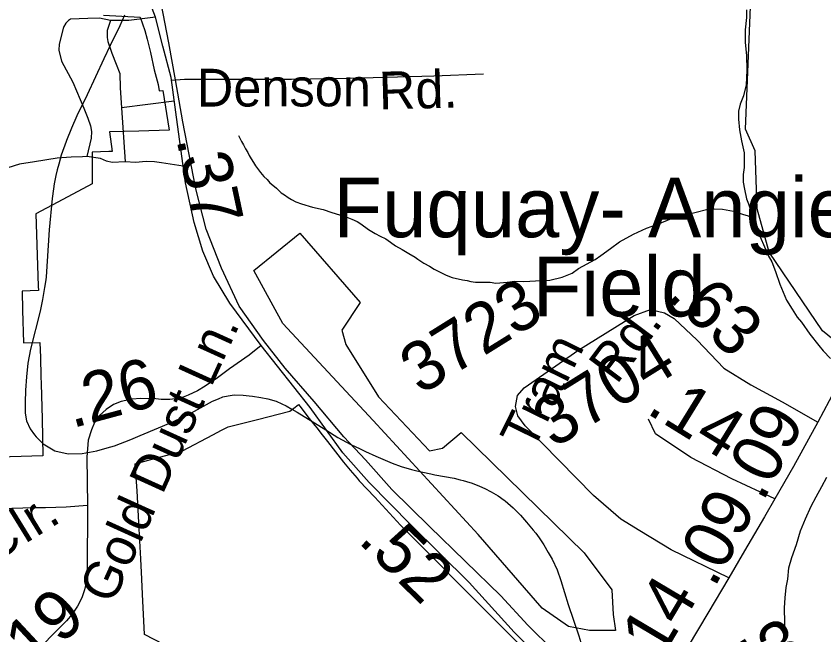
# Model space of a CAD drawing. Extents: x 2001466 to 31450019, y -30647475 to 847247.
# Drawn here: x 2072011 to 2076073, y 652233 to 655344 of the extents above; entities that cross this region are included whole.
import ezdxf

# ---------------------------------------------------------------- set-up
doc = ezdxf.new("R2010")
doc.units = 0
for name, color, linetype in [('Exist Aviation Public Landing Strip Label', 7, 'Continuous'), ('Exist Aviation Public Landing Strip paved', 7, 'Continuous'), ('Exist Boundary Political City Limit New', 7, 'Continuous'), ('Exist Hydrographic Creek Single Shore', 7, 'Continuous'), ('Exist Hydrographic Misc Water Feature', 7, 'Continuous'), ('Exist Railroad Mainline', 7, 'Continuous'), ('Exist Road Non-System Type 51', 7, 'Continuous'), ('Exist Road Non-System Type 51 Label', 7, 'Continuous'), ('Exist Road Primary NC Attributed', 7, 'Continuous'), ('Exist Road Primary NC Service Mileage Hundredths English Label', 7, 'Continuous'), ('Exist Road Secondary Mileage Hundredths English Label', 7, 'Continuous'), ('Exist Road Secondary Type 51 Attributed', 7, 'Continuous'), ('Exist Road Secondary Type 51 Label', 7, 'Continuous'), ('Exist Road Secondary Type 51 Number Label', 7, 'Continuous'), ('Map Preparation Boundary City Limit Buffer Line', 7, 'Continuous')]:
    doc.layers.add(name, color=color, linetype=linetype)

msp = doc.modelspace()

# ---------------------------------------------------------------- linework, layer by layer
at = {"layer": 'Exist Aviation Public Landing Strip paved'}
msp.add_lwpolyline([(2075026.1, 652255.3), (2074894.2, 652255.3), (2074788.8, 652275.1), (2074657, 652367.4), (2074334, 652736.7), (2073806.7, 653310.3), (2073351.9, 653798.2), (2073206.2, 654065.5), (2073437.6, 654253.2), (2073740.8, 653903.7), (2073648.5, 653765.3), (2073668.3, 653692.7), (2073833, 653429), (2074090.1, 653158.7), (2074156, 653171.9), (2074248.3, 653251), (2074867.9, 652644.4), (2075006.3, 652459.7), (2075012.9, 652334.5), (2075026.1, 652255.3)], dxfattribs=at)
at = {"layer": 'Exist Boundary Political City Limit New'}
for points in [[(2072449.4, 655349.1), (2072634.1, 655340.1), (2072657.8, 655272), (2072670, 655228.4), (2072685.6, 655160.9), (2072704.4, 655074.9), (2072724.5, 655000)], [(2072724.5, 655000), (2072729.2, 654969.3), (2072749, 654970.9), (2072780, 654770.3), (2072628, 654765.6), (2072480.8, 654761.8), (2072494, 654664.2), (2072476.4, 654663.8), (2072392.6, 654661.1), (2072393.2, 654501.8), (2072245.4, 654422.1), (2072109.8, 654349.8), (2072121.8, 653986.1), (2072122.4, 653964.8), (2072081.4, 653963.6), (2072040.1, 653961.9), (2072042.4, 653865), (2072047.1, 653701.3), (2072129.9, 653702.6), (2072132.2, 653626.9), (2072134.9, 653531.4), (2072136.1, 653495.2), (2072142.2, 653319), (2072144.9, 653133.4), (2071814.6, 653123)], [(2073096.5, 652005.9), (2072656.8, 652235.1), (2072646.8, 652437.2), (2072643, 652512.2), (2072637.6, 652615.8), (2072629.9, 652765.7), (2072620, 652956.5), (2072609.4, 653093), (2072688.1, 653114.4), (2072831.5, 653153.5), (2072847.8, 653157.8), (2072999.8, 653238.4), (2073043.9, 653261.8), (2073076.6, 653279.2), (2073224.4, 653316.2), (2073388, 653357.2), (2073414, 653377.5), (2073431.5, 653391.1), (2073444.6, 653374.6), (2073478.6, 653329.2), (2073512.6, 653286.1), (2073523.9, 653271.7), (2073542.9, 653247.1), (2073576, 653204.3), (2073656.6, 653101.9), (2073690.5, 653060.4), (2073725.8, 653020.4), (2073736.8, 653006.6), (2073814.5, 652924.9), (2073944.6, 652784.2), (2074844, 651880.9)]]:
    msp.add_lwpolyline(points, dxfattribs=at)
at = {"layer": 'Exist Hydrographic Creek Single Shore'}
msp.add_lwpolyline([(2078595, 653007.8), (2078482.9, 652883.9), (2078284.7, 652790.7), (2078217.8, 652792.1), (2078100.7, 652840.4), (2077933.8, 652981.6), (2077708.7, 653048.4), (2077057.6, 653380), (2076532.7, 653443.1), (2076315.8, 653559.1), (2076065.8, 653761), (2075797.8, 654156.8), (2075738.8, 654374.6), (2075728.7, 654666.8), (2075678.9, 654776), (2075709.8, 655516.8), (2075676.8, 655625.8)], dxfattribs=at)
at = {"layer": 'Exist Hydrographic Misc Water Feature'}
for p, q in [((2072264.4, 654719.5), (2072261.9, 654713.3)), ((2072193.4, 654439.1), (2072191.8, 654427.3)), ((2072133.1, 653206.2), (2072146, 653193.8)), ((2074096.3, 653042), (2074115.8, 653038)), ((2074465.6, 652909.6), (2074470.7, 652905.9))]:
    msp.add_line(p, q, dxfattribs=at)
for points in [[(2072556.1, 655348.7), (2072531.9, 655295.4), (2072482.7, 655196.6), (2072451.4, 655129.1)], [(2072556.1, 655348.7), (2072531.9, 655295.4), (2072482.7, 655196.6), (2072451.4, 655129.1)], [(2075683.6, 655375.9), (2075683.6, 655337.8), (2075677.4, 655275.8), (2075677.9, 655211.7), (2075684.2, 655145.8), (2075686.5, 655072.1), (2075682.6, 654999.7), (2075668.8, 654943.7), (2075653, 654902), (2075644.8, 654865.9), (2075643.4, 654825.9), (2075649.1, 654771.9), (2075659.4, 654718.1), (2075671.9, 654657.8), (2075671.9, 654584), (2075668, 654548), (2075668.4, 654509.8), (2075674.4, 654474.1), (2075684.6, 654425.9), (2075694.3, 654400), (2075708.6, 654358.2), (2075720.5, 654328)], [(2072451.4, 655129.1), (2072367.7, 654949.5), (2072315.8, 654842.6)], [(2072451.4, 655129.1), (2072367.7, 654949.5), (2072315.8, 654842.6)], [(2072315.8, 654842.6), (2072288.5, 654781.1), (2072264.4, 654719.5)], [(2072315.8, 654842.6), (2072288.5, 654781.1), (2072264.4, 654719.5)], [(2073128.6, 654744.2), (2073144.8, 654714.2), (2073154.7, 654696.5), (2073164.9, 654676.3), (2073175.2, 654658.5), (2073183, 654644.3), (2073193.2, 654626.6), (2073205.1, 654608.5), (2073215.2, 654592.4), (2073239.2, 654558.3), (2073257.2, 654538.6), (2073273.2, 654522.8), (2073287.2, 654506.9), (2073301.3, 654494.6), (2073319.5, 654478.8), (2073343.3, 654456.6), (2073361, 654445), (2073379.4, 654432.8), (2073395.6, 654422.7), (2073417.4, 654410.9), (2073445.5, 654401), (2073501.6, 654383.1), (2073555.4, 654371.3), (2073599.2, 654357.3), (2073637.4, 654345.5), (2073665.3, 654337.2), (2073699.5, 654323.5), (2073725.6, 654311.5), (2073745.2, 654299.6), (2073783.6, 654271.5), (2073817.2, 654251.7), (2073841.6, 654237.9), (2073869.5, 654224), (2073893.7, 654207.7), (2073919.5, 654190), (2073951.9, 654170.1), (2073985.6, 654150), (2074018, 654132.1), (2074031.5, 654121.9), (2074061.8, 654102.4), (2074089.7, 654086.4), (2074113.7, 654072.2), (2074143.9, 654056.3), (2074173.8, 654042.4), (2074204.1, 654030.5), (2074255.6, 654018.6), (2074279.6, 654014.5), (2074297.6, 654010.6), (2074321.6, 654006.6), (2074354, 654006.5), (2074373.9, 654006.8), (2074395.7, 654006.7), (2074424, 654000.8), (2074443.8, 654003.1)], [(2072261.9, 654713.3), (2072237.7, 654644.9), (2072224.8, 654599.6)], [(2072261.9, 654713.3), (2072237.7, 654644.9), (2072224.8, 654599.6)], [(2072224.8, 654599.6), (2072216.6, 654571.8), (2072210.6, 654542.9)], [(2072224.8, 654599.6), (2072216.6, 654571.8), (2072210.6, 654542.9)], [(2072210.6, 654542.9), (2072201.8, 654501), (2072193.4, 654439.1)], [(2072210.6, 654542.9), (2072201.8, 654501), (2072193.4, 654439.1)], [(2072191.8, 654427.3), (2072176.8, 654269.2), (2072161.8, 654034.1), (2072159.6, 654018.6)], [(2072191.8, 654427.3), (2072176.8, 654269.2), (2072161.8, 654034.1), (2072159.6, 654018.6)], [(2074443.8, 654003.1), (2074479.9, 654007), (2074519.7, 654011.8), (2074563.8, 654010.4), (2074653.8, 654014.6), (2074695.9, 654017.2), (2074757.6, 654031.4), (2074807.8, 654051.3), (2074839.4, 654075.3), (2074923.3, 654119.8), (2074951.4, 654139.9), (2075001, 654175.8), (2075045.1, 654210.1), (2075115.2, 654248.1), (2075181, 654278.3), (2075238.8, 654298.7), (2075306.7, 654326.9), (2075360.6, 654341.1), (2075430.4, 654359.3), (2075482.4, 654371.3), (2075524.5, 654375.5), (2075562.8, 654373.7), (2075618.6, 654363.7), (2075664.7, 654348.2), (2075692.8, 654339.9), (2075720.5, 654328)], [(2075720.5, 654328), (2075724.6, 654316), (2075747.2, 654250.1), (2075769.1, 654196.5), (2075793.5, 654140.5), (2075811.5, 654108.6), (2075829.4, 654060.8), (2075851.5, 653996.6), (2075885.8, 653916.8), (2075914.3, 653870.7), (2075939.9, 653831.1), (2075960.2, 653804.9), (2076002.7, 653745.4), (2076048.6, 653687.3), (2076070.5, 653661.2), (2076106.8, 653623.3)], [(2072159.6, 654018.6), (2072153.6, 653979.4), (2072143.8, 653920.1)], [(2072159.6, 654018.6), (2072153.6, 653979.4), (2072143.8, 653920.1)], [(2072143.8, 653920.1), (2072131.7, 653861.4), (2072082.1, 653669.5), (2072069.8, 653599.5), (2072061.8, 653530.3)], [(2072143.8, 653920.1), (2072131.7, 653861.4), (2072082.1, 653669.5), (2072069.8, 653599.5), (2072061.8, 653530.3)], [(2072061.8, 653530.3), (2072057.5, 653463.9), (2072055.6, 653402.1), (2072055.8, 653380.8)], [(2072061.8, 653530.3), (2072057.5, 653463.9), (2072055.6, 653402.1), (2072055.8, 653380.8)], [(2073028.8, 653420.2), (2073050.5, 653429), (2073077.6, 653434.2)], [(2073028.8, 653420.2), (2073050.5, 653429), (2073077.6, 653434.2)], [(2073077.6, 653434.2), (2073106.7, 653439.9), (2073153, 653439), (2073182.2, 653435.1)], [(2073077.6, 653434.2), (2073106.7, 653439.9), (2073153, 653439), (2073182.2, 653435.1)], [(2073182.2, 653435.1), (2073199.8, 653432.9), (2073241.8, 653425.7)], [(2073182.2, 653435.1), (2073199.8, 653432.9), (2073241.8, 653425.7)], [(2072635.1, 653235.6), (2072798.5, 653304.5), (2072892.8, 653349.9), (2072998.6, 653408.1), (2073028.8, 653420.2)], [(2072635.1, 653235.6), (2072798.5, 653304.5), (2072892.8, 653349.9), (2072998.6, 653408.1), (2073028.8, 653420.2)], [(2073241.8, 653425.7), (2073276.7, 653419.8), (2073317.9, 653407.9), (2073346.8, 653394.3)], [(2073241.8, 653425.7), (2073276.7, 653419.8), (2073317.9, 653407.9), (2073346.8, 653394.3)], [(2073346.8, 653394.3), (2073368.8, 653384.2), (2073397.5, 653368.1)], [(2073346.8, 653394.3), (2073368.8, 653384.2), (2073397.5, 653368.1)], [(2072055.8, 653380.8), (2072055.8, 653347.8), (2072062.8, 653309.6)], [(2072055.8, 653380.8), (2072055.8, 653347.8), (2072062.8, 653309.6)], [(2073397.5, 653368.1), (2073423.9, 653353.4), (2073567.7, 653263.8)], [(2073397.5, 653368.1), (2073423.9, 653353.4), (2073567.7, 653263.8)], [(2072062.8, 653309.6), (2072081.6, 653268), (2072103.4, 653238.2)], [(2072062.8, 653309.6), (2072081.6, 653268), (2072103.4, 653238.2)], [(2073567.7, 653263.8), (2073628.8, 653225.8), (2073694.8, 653190), (2073741.5, 653167.6)], [(2073567.7, 653263.8), (2073628.8, 653225.8), (2073694.8, 653190), (2073741.5, 653167.6)], [(2072103.4, 653238.2), (2072110.8, 653228), (2072133.1, 653206.2)], [(2072103.4, 653238.2), (2072110.8, 653228), (2072133.1, 653206.2)], [(2072468.4, 653173.3), (2072504.7, 653184), (2072587.7, 653215.6), (2072635.1, 653235.6)], [(2072468.4, 653173.3), (2072504.7, 653184), (2072587.7, 653215.6), (2072635.1, 653235.6)], [(2072146, 653193.8), (2072205.5, 653158.8), (2072271.7, 653143.6), (2072342.7, 653144.5)], [(2072146, 653193.8), (2072205.5, 653158.8), (2072271.7, 653143.6), (2072342.7, 653144.5)], [(2072342.7, 653144.5), (2072416.7, 653158), (2072468.4, 653173.3)], [(2072342.7, 653144.5), (2072416.7, 653158), (2072468.4, 653173.3)], [(2073741.5, 653167.6), (2073768.6, 653154.7), (2073820.1, 653132.2)], [(2073741.5, 653167.6), (2073768.6, 653154.7), (2073820.1, 653132.2)], [(2073820.1, 653132.2), (2073902.7, 653096), (2073946.6, 653079.9)], [(2073820.1, 653132.2), (2073902.7, 653096), (2073946.6, 653079.9)], [(2073946.6, 653079.9), (2073999.7, 653064.5), (2074026.4, 653057.9)], [(2073946.6, 653079.9), (2073999.7, 653064.5), (2074026.4, 653057.9)], [(2074026.4, 653057.9), (2074056.9, 653050.2), (2074096.3, 653042)], [(2074026.4, 653057.9), (2074056.9, 653050.2), (2074096.3, 653042)], [(2074115.8, 653038), (2074213.8, 653019.9), (2074243.7, 653013)], [(2074115.8, 653038), (2074213.8, 653019.9), (2074243.7, 653013)], [(2075877, 652227.3), (2075877, 652293), (2075874.7, 652369.2), (2075878.4, 652419.3), (2075884.5, 652471.1), (2075891.9, 652513.4), (2075897.9, 652569.2), (2075911.6, 652621.1), (2075935.8, 652687.2), (2075955.3, 652755.2), (2075981.1, 652815.4), (2076009, 652879.3), (2076035.1, 652927.3), (2076062.7, 652979.4), (2076088.8, 653025.8)], [(2074243.7, 653013), (2074259.5, 653009.3), (2074276.3, 653004.4)], [(2074243.7, 653013), (2074259.5, 653009.3), (2074276.3, 653004.4)], [(2074276.3, 653004.4), (2074303.8, 652996.2), (2074341.1, 652980.7)], [(2074276.3, 653004.4), (2074303.8, 652996.2), (2074341.1, 652980.7)], [(2074341.1, 652980.7), (2074368.8, 652969.4), (2074400.8, 652952), (2074434.6, 652931.8), (2074465.6, 652909.6)], [(2074341.1, 652980.7), (2074368.8, 652969.4), (2074400.8, 652952), (2074434.6, 652931.8), (2074465.6, 652909.6)], [(2074470.7, 652905.9), (2074510.7, 652871.5), (2074547.8, 652833.9), (2074578, 652799.7), (2074611.8, 652758.9)], [(2074470.7, 652905.9), (2074510.7, 652871.5), (2074547.8, 652833.9), (2074578, 652799.7), (2074611.8, 652758.9)], [(2074611.8, 652758.9), (2074624.7, 652743.5), (2074641.1, 652719.8)], [(2074611.8, 652758.9), (2074624.7, 652743.5), (2074641.1, 652719.8)], [(2074641.1, 652719.8), (2074664.7, 652685.9), (2074687, 652647.2)], [(2074641.1, 652719.8), (2074664.7, 652685.9), (2074687, 652647.2)], [(2074687, 652647.2), (2074706.7, 652613.5), (2074731.7, 652559.5), (2074750.6, 652506.7), (2074787.7, 652385.6), (2074840.6, 652228.3), (2074850.9, 652193.4)], [(2074687, 652647.2), (2074706.7, 652613.5), (2074731.7, 652559.5), (2074750.6, 652506.7), (2074787.7, 652385.6), (2074840.6, 652228.3), (2074850.9, 652193.4)]]:
    msp.add_lwpolyline(points, dxfattribs=at)
at = {"layer": 'Exist Railroad Mainline'}
for points in [[(2074447.8, 652429.1), (2074089.7, 652777), (2073899.5, 652963), (2073767.5, 653112.9), (2073659.5, 653228.9), (2073509.3, 653406.7), (2073363.3, 653574.7), (2073255.2, 653712.7), (2073133.1, 653886.6), (2073043, 654076.6), (2072967, 654272.8), (2072914.7, 654476.6), (2072848.5, 654812.8), (2072811.5, 655023.4), (2072778.4, 655210.8), (2072702.2, 655610.9), (2072633.9, 656000.9), (2072585.7, 656437.2), (2072559.3, 656635.2), (2072537.3, 656822.6)], [(2074447.8, 652429.1), (2074583.7, 652281.7), (2074714.1, 652154.3), (2074834.3, 652028.6), (2074994.8, 651867.2), (2075160.5, 651700.5)]]:
    msp.add_lwpolyline(points, dxfattribs=at)
at = {"layer": 'Exist Road Non-System Type 51'}
for p, q in [((2072792.2, 655021.8), (2072857.5, 655027.2)), ((2072806.1, 654916.4), (2072540.6, 654883.6)), ((2072540.6, 654883.6), (2072559, 654611.2))]:
    msp.add_line(p, q, dxfattribs=at)
for points in [[(2072710.7, 655340.1), (2072577.5, 655322.9), (2072485.5, 655322.7)], [(2072485.5, 655322.7), (2072429.8, 655333.9), (2072371.7, 655333), (2072283.7, 655328.8), (2072273.5, 655323), (2072261.3, 655309.3), (2072248.9, 655289.5), (2072227.1, 655204), (2072224.5, 655174), (2072239.4, 655117.7), (2072295.2, 655012.6), (2072350.5, 654881.5), (2072371.5, 654831), (2072384.7, 654792.8), (2072390.2, 654764.7), (2072387.5, 654730.7), (2072365.6, 654639.2)], [(2072485.5, 655322.7), (2072468.5, 655273.1), (2072467.8, 655237.1), (2072471.4, 655217), (2072492.2, 655158.6), (2072513, 655102.2), (2072532.1, 655055.8), (2072534.6, 654983.7), (2072540.6, 654883.6)], [(2072857.5, 655027.2), (2073395.5, 655028.3), (2073683.6, 655032.4), (2074111.8, 655043.7), (2074362.1, 655054.6)], [(2072365.6, 654639.2), (2072343.6, 654637.6), (2072287.5, 654634.8), (2072217.4, 654630.2), (2072103.1, 654612.5), (2072026.8, 654600), (2071968.4, 654581.2)], [(2072559, 654611.2), (2072493, 654608.6), (2072465.1, 654615.1), (2072435.4, 654627.7), (2072365.6, 654639.2)], [(2072851.1, 654590), (2072741, 654607.5), (2072707.1, 654612.2), (2072665.1, 654613.1), (2072611, 654608.2), (2072559, 654611.2)]]:
    msp.add_lwpolyline(points, dxfattribs=at)
at = {"layer": 'Exist Road Primary NC Attributed'}
for points in [[(2073243.5, 653687.9), (2073085.9, 653900.1), (2073002.7, 654036.3), (2072949.3, 654163), (2072905.3, 654306.5), (2072862.9, 654505.4), (2072821.6, 654799.7), (2072790.2, 655036.4), (2072748.4, 655193.5), (2072710.7, 655340.1), (2072652.1, 655493)], [(2075058.1, 651633.9), (2074984.8, 651747), (2074910.5, 651840.2), (2074764.5, 651996.2), (2074516, 652245.5), (2074289.4, 652495.8), (2073995.3, 652785.8), (2073787, 652999.5), (2073653.6, 653148.2), (2073489.3, 653376.5), (2073243.5, 653687.9)]]:
    msp.add_lwpolyline(points, dxfattribs=at)
at = {"layer": 'Exist Road Secondary Type 51 Attributed'}
for points in [[(2077955.9, 659170), (2077859.8, 659071.9), (2077779.6, 658972.6), (2077722.6, 658877.5), (2077657.6, 658729.7), (2077497.7, 658349.4), (2077345.7, 658018.8), (2077248.1, 657775.9), (2077205.9, 657663.9), (2077170, 657509.7), (2077143.6, 657277.3), (2077127.2, 656929.8), (2077077.6, 656451.3), (2077046.5, 656070), (2077015.9, 655681.3), (2076992.1, 655382.4), (2076962.6, 655114.1), (2076941.5, 654989.4), (2076900.3, 654860.6), (2076723.5, 654527.8), (2076515.6, 654152.9), (2076364.1, 653874), (2076214.2, 653624.7), (2076042.7, 653302.6)], [(2075595.7, 652519.9), (2075305.9, 652660.4), (2075147.6, 652755.4), (2075052.6, 652814.6), (2074915.4, 652932.9), (2074571.8, 653284.6), (2074533.8, 653334.3), (2074522.2, 653381.8), (2074532.3, 653435.7), (2074566, 653475.8), (2074841.5, 653665.9), (2075119.7, 653839.2), (2075200.9, 653868.7), (2075272.7, 653851.8), (2075320.2, 653824.4), (2075436.3, 653714.5), (2075569.8, 653574), (2075706, 653490.6), (2075864.3, 653404), (2076042.7, 653302.6)], [(2073243.5, 653687.9), (2073182.6, 653638.7), (2073083.2, 653571.2), (2073023.3, 653524.7), (2072961.8, 653483.4), (2072922.6, 653460.6), (2072876.4, 653437.5), (2072850.6, 653427.4), (2072823.7, 653421.8), (2072783.2, 653416.9), (2072740.5, 653416.9), (2072712.7, 653418.9), (2072636.2, 653420.9), (2072594.5, 653417.9), (2072539.1, 653405.8), (2072500.4, 653390.6), (2072462.9, 653365.8), (2072430.6, 653335.7), (2072405.4, 653300), (2072389, 653264.4), (2072372.7, 653211), (2072366.7, 653126.3), (2072369.9, 652883)], [(2075827.4, 652916), (2075611, 653017.4), (2075404.1, 653125.1), (2075226.8, 653243.4), (2075190.9, 653317.4)], [(2076042.7, 653302.6), (2075920.8, 653078.6), (2075827.4, 652916)], [(2075827.4, 652916), (2075775.7, 652826.2), (2075674.9, 652655.1), (2075595.7, 652519.9)], [(2072369.9, 652883), (2072261.8, 652874.4), (2072158.3, 652872.1), (2072094.7, 652871.1), (2071943.3, 652866.1), (2071840, 652862.6), (2071734.5, 652859.9), (2071640.6, 652859.6), (2071530.8, 652858.2), (2071391.6, 652855.7)], [(2072369.9, 652883), (2072369.8, 652769.7), (2072367.4, 652670.9), (2072367.4, 652587), (2072366.3, 652535.2), (2072362.8, 652495), (2072354.5, 652458.4), (2072341.7, 652419.6), (2072319.6, 652376.9), (2072291.6, 652336.9), (2072263.1, 652303.6), (2072201.4, 652241.2), (2072140.9, 652178.5), (2072080.4, 652113.6), (2072017.6, 652046.4)], [(2075595.7, 652519.9), (2075489.6, 652342.4), (2075339.7, 652088.9), (2075226.3, 651889.3)]]:
    msp.add_lwpolyline(points, dxfattribs=at)
at = {"layer": 'Map Preparation Boundary City Limit Buffer Line'}
for points in [[(2072449.4, 655349.1), (2072634.1, 655340.1), (2072657.8, 655272), (2072670, 655228.4), (2072685.6, 655160.9), (2072704.4, 655074.9), (2072724.5, 655000)], [(2072724.5, 655000), (2072729.2, 654969.3), (2072749, 654970.9), (2072780, 654770.3), (2072628, 654765.6), (2072480.8, 654761.8), (2072494, 654664.2), (2072476.4, 654663.8), (2072392.6, 654661.1), (2072393.2, 654501.8), (2072245.4, 654422.1), (2072109.8, 654349.8), (2072121.8, 653986.1), (2072122.4, 653964.8), (2072081.4, 653963.6), (2072040.1, 653961.9), (2072042.4, 653865), (2072047.1, 653701.3), (2072129.9, 653702.6), (2072132.2, 653626.9), (2072134.9, 653531.4), (2072136.1, 653495.2), (2072142.2, 653319), (2072144.9, 653133.4), (2071814.6, 653123)], [(2073096.5, 652005.9), (2072656.8, 652235.1), (2072646.8, 652437.2), (2072643, 652512.2), (2072637.6, 652615.8), (2072629.9, 652765.7), (2072620, 652956.5), (2072609.4, 653093), (2072688.1, 653114.4), (2072831.5, 653153.5), (2072847.8, 653157.8), (2072999.8, 653238.4), (2073043.9, 653261.8), (2073076.6, 653279.2), (2073224.4, 653316.2), (2073388, 653357.2), (2073414, 653377.5), (2073431.5, 653391.1), (2073444.6, 653374.6), (2073478.6, 653329.2), (2073512.6, 653286.1), (2073523.9, 653271.7), (2073542.9, 653247.1), (2073576, 653204.3), (2073656.6, 653101.9), (2073690.5, 653060.4), (2073725.8, 653020.4), (2073736.8, 653006.6), (2073814.5, 652924.9), (2073944.6, 652784.2), (2074844, 651880.9)]]:
    msp.add_lwpolyline(points, dxfattribs=at)

# ---------------------------------------------------------------- texts
at = {"layer": 'Exist Aviation Public Landing Strip Label'}
for s, p in [('Fuquay- Angier', (2073605.9, 654232.5)), ('         Field', (2073605.9, 653834.1))]:
    msp.add_text(s, height=300, dxfattribs=at).set_placement(p)
at = {"layer": 'Exist Road Non-System Type 51 Label'}
for s, rotation, p in [('Denson', 0.1149, (2072919.5, 654889.5)), ('Rd.', 1.5123, (2073837.3, 654874.5))]:
    msp.add_text(s, height=190, rotation=rotation, dxfattribs=at).set_placement(p)
at = {"layer": 'Exist Road Primary NC Service Mileage Hundredths English Label'}
for s, rotation, p in [('.37', 282.0248, (2072815.7, 654727)), ('.52', 315.391, (2073724.5, 652701.8))]:
    msp.add_text(s, height=250, rotation=rotation, dxfattribs=at).set_placement(p)
at = {"layer": 'Exist Road Secondary Mileage Hundredths English Label'}
for s, rotation, p in [('.63', 317.282, (2075276.8, 653929.8)), ('.26', 15.1632, (2072291.5, 653271)), ('.14', 328.2996, (2075173.9, 653351.6)), ('.09', 62.7058, (2075767.1, 652896.6)), ('.09', 62.5253, (2075523.2, 652463.9)), ('.14', 59.2775, (2075207.9, 652026.6)), ('.19', 42.9904, (2072031.9, 651989.5))]:
    msp.add_text(s, height=250, rotation=rotation, dxfattribs=at).set_placement(p)
at = {"layer": 'Exist Road Secondary Type 51 Label'}
for s, rotation, p in [('Rd.', 53.2433, (2075031.4, 653487.8)), ('Gold Dust Ln.', 65.5798, (2072494.9, 652380.2)), ('Tram', 63.7265, (2074609.3, 653150.6)), ('Point CIr.', 31.5715, (2071341.3, 652250.7))]:
    msp.add_text(s, height=190, rotation=rotation, dxfattribs=at).set_placement(p)
at = {"layer": 'Exist Road Secondary Type 51 Number Label'}
for s, p in [('3723', (2074045.7, 653436)), ('3704', (2074715, 653167.3)), ('3743', (2075370.8, 651728.1))]:
    msp.add_text(s, height=250, rotation=31.918, dxfattribs=at).set_placement(p)

doc.saveas('drawing.dxf')
